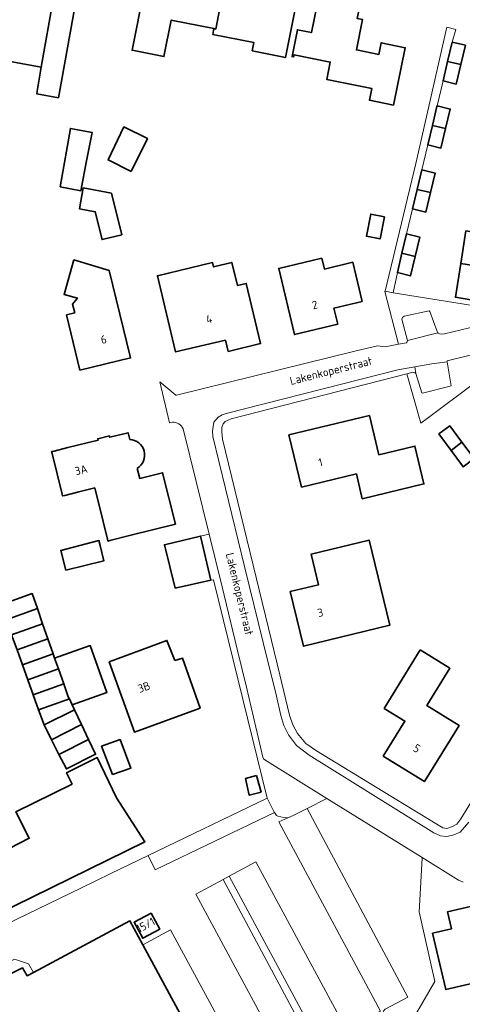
# Model space of a CAD drawing. Header units: metres. Extents: x 152391 to 157968, y 462336 to 467280.
# Tile 374 of 656: x 154089 to 154162, y 465799 to 465961. Entities that reach past the tile are written whole.
import ezdxf
from ezdxf.enums import TextEntityAlignment as Align

# ---------------------------------------------------------------- set-up
doc = ezdxf.new("R2010")
doc.units = ezdxf.units.M
doc.header["$LTSCALE"] = 0.75
for name, color, linetype, lineweight in [('B-WE-GR-BEPLANTING_CULTUUR_BODEMBEDEKKER-GV', 251, 'Continuous', 18), ('B-WE-OG-BEBOUWING-GV', 6, 'Continuous', 35), ('B-WE-OG-BEBOUWING-T18', 1, 'Continuous', 18), ('B-WE-OG-TOPOGRAFIE-T18', 1, 'Continuous', 18), ('B-WE-VH-VERHARDING_BETONSTRAATSTEEN-GV', 251, 'Continuous', 18), ('B-WE-VH-VERHARDING_TEGEL-GV', 251, 'Continuous', 18)]:
    doc.layers.add(name, color=color, linetype=linetype, lineweight=lineweight)
doc.styles.add('NLCS-ISO-M750-T18', font='NLCS-ISO.ttf', dxfattribs={"height": 1.35})

msp = doc.modelspace()

# ---------------------------------------------------------------- linework, layer by layer
at = {"layer": 'B-WE-GR-BEPLANTING_CULTUUR_BODEMBEDEKKER-GV'}
msp.add_lwpolyline([(154143.96, 465786.5), (154145.21, 465784.82), (154148.33, 465786.06), (154151.71, 465792.33), (154157.63, 465802.55), (154155.07, 465814.03), (154155.54, 465822.86), (154155.55, 465822.98), (154139.83, 465832.73), (154139.83, 465832.73), (154136.59, 465831.09), (154153.17, 465799.98), (154149.46, 465797.98), (154149.23, 465797.74), (154149.07, 465797.39), (154149.07, 465797.02), (154150.8, 465793.93), (154150.79, 465793.84), (154147.62, 465791.98), (154147.6, 465791.87), (154148.84, 465789.5), (154148.63, 465789.32)], close=True, dxfattribs=at)
at = {"layer": 'B-WE-OG-BEBOUWING-GV'}
for points in [[(154094.79, 465964.79), (154095.26, 465967.44), (154095.65, 465969.67), (154096, 465969.55), (154096.47, 465972.61), (154097.56, 465980.35), (154092.24, 465981.1), (154090.63, 465970.71), (154085.79, 465971.59), (154084.94, 465966.94), (154082.8, 465955.13), (154092.75, 465953.3)], [(154121.23, 465959.65), (154121.51, 465959.59), (154123.43, 465969.72), (154124.03, 465969.61), (154124.22, 465970.58), (154117, 465972.03), (154115.58, 465964.96), (154109.73, 465966.13), (154107.72, 465956.08), (154112.97, 465955.03), (154114.18, 465961.06)], [(154124.03, 465969.61), (154123.43, 465969.72), (154121.51, 465959.59), (154121.23, 465959.65), (154121.04, 465958.7), (154127.81, 465957.34), (154127.54, 465956.01), (154133.03, 465954.91), (154134.8, 465963.71), (154130.1, 465964.65), (154130.82, 465968.25)], [(154150.83, 465947.05), (154152.75, 465956.51), (154148.79, 465957.31), (154148.4, 465955.4), (154144.7, 465956.15), (154145.71, 465961.14), (154144.84, 465961.32), (154145.85, 465966.28), (154139.05, 465967.65), (154137.29, 465959), (154134.99, 465959.47), (154134.1, 465955.03), (154134.36, 465954.98), (154134.44, 465955.33), (154140.38, 465954.13), (154139.81, 465951.29), (154147.25, 465949.78), (154146.86, 465947.85)], [(154092.1, 465949.32), (154092.03, 465948.89), (154095.58, 465948.25), (154098.44, 465964.13), (154094.79, 465964.79), (154092.75, 465953.3)], [(154161.92, 465953.71), (154162.68, 465956.92), (154160.51, 465957.44), (154159.74, 465954.23)], [(154161.92, 465953.71), (154159.74, 465954.23), (154158.98, 465951.02), (154161.16, 465950.5)], [(154157.23, 465943.69), (154159.41, 465943.17), (154160.17, 465946.38), (154158, 465946.9), (154157.97, 465946.8)], [(154099.26, 465932.9), (154100.23, 465937.84), (154101.15, 465942.51), (154097.56, 465943.19), (154096.74, 465938.54), (154095.88, 465933.59)], [(154107.6, 465936.1), (154110.26, 465941.51), (154106.38, 465943.45), (154103.78, 465938)], [(154159.41, 465943.17), (154157.23, 465943.69), (154156.47, 465940.48), (154158.64, 465939.96)], [(154156.9, 465932.63), (154157.67, 465935.84), (154155.49, 465936.36), (154154.72, 465933.15)], [(154099.69, 465933.42), (154099.04, 465929.94), (154101.65, 465929.45), (154102.79, 465924.87), (154106.02, 465925.67), (154104.31, 465932.51)], [(154156.9, 465932.63), (154154.72, 465933.15), (154153.95, 465929.93), (154156.13, 465929.41)], [(154149.33, 465928.62), (154147.08, 465929.07), (154146.35, 465925.43), (154148.6, 465924.97)], [(154161.91, 465920.95), (154170.91, 465919.51), (154171.28, 465921.86), (154169.9, 465922.08), (154170.38, 465925.07), (154162.76, 465926.29)], [(154152.97, 465925.8), (154152.21, 465922.61), (154154.39, 465922.09), (154155.15, 465925.28)], [(154154.39, 465922.09), (154152.21, 465922.61), (154151.45, 465919.42), (154153.63, 465918.89)], [(154099.14, 465903.34), (154107.49, 465905.36), (154103.96, 465919.77), (154098.15, 465921.53), (154096.52, 465915.84), (154098.73, 465915.21), (154097.93, 465914.21), (154098.27, 465912.78), (154096.93, 465912.46)], [(154123.15, 465908.31), (154123.59, 465906.44), (154128.91, 465907.71), (154126.54, 465917.65), (154125.12, 465917.31), (154124.15, 465921.11), (154121.17, 465920.36), (154121, 465921.09), (154111.9, 465918.91), (154114.91, 465906.35)], [(154145.68, 465914.67), (154144.13, 465921.13), (154139.43, 465920), (154138.99, 465921.8), (154131.91, 465920.11), (154134.52, 465909.2), (154141.63, 465910.9), (154140.99, 465913.55)], [(154170.91, 465919.51), (154161.91, 465920.95), (154161.01, 465915.35), (154168.61, 465914.04), (154169.09, 465917.09), (154170.48, 465916.87)], [(154148.39, 465889.4), (154146.84, 465895.84), (154133.59, 465892.65), (154135.66, 465884.06), (154144.7, 465886.23), (154145.68, 465882.15), (154155.84, 465884.59), (154154.34, 465890.83)], [(154162.1, 465891.45), (154160.1, 465894.16), (154158.3, 465892.82), (154160.3, 465890.12)], [(154162.18, 465887.57), (154162.3, 465887.42), (154164.1, 465888.75), (154162.1, 465891.45), (154160.3, 465890.12)], [(154114.81, 465867.41), (154120.69, 465868.69), (154119, 465875.98), (154113.07, 465874.54)], [(154096.83, 465870.36), (154103.05, 465871.9), (154102.46, 465874.44), (154102.27, 465875.25), (154095.96, 465873.63)], [(154133.8, 465866.82), (154135.99, 465857.81), (154150.21, 465861.28), (154146.79, 465875.32), (154137.24, 465873), (154138.47, 465867.96)], [(154086.98, 465862.16), (154092.13, 465864.02), (154091.27, 465866.51), (154086.09, 465864.64)], [(154092.13, 465864.02), (154086.98, 465862.16), (154087.87, 465859.69), (154092.98, 465861.53)], [(154087.87, 465859.69), (154088.76, 465857.21), (154093.84, 465859.04), (154092.98, 465861.53)], [(154093.84, 465859.04), (154088.76, 465857.21), (154089.65, 465854.74), (154094.7, 465856.56)], [(154096.46, 465851.6), (154097.22, 465849.49), (154097.39, 465849.13), (154097.86, 465848.14), (154103.58, 465850.18), (154100.82, 465857.92), (154094.95, 465855.83), (154095.58, 465854.08)], [(154114.79, 465855.46), (154113.48, 465858.77), (154103.97, 465855.23), (154108.11, 465843.66), (154118.94, 465847.62), (154116.06, 465855.85)], [(154095.58, 465854.08), (154094.95, 465855.83), (154094.7, 465856.56), (154089.65, 465854.74), (154090.55, 465852.26)], [(154155.21, 465857.2), (154149.28, 465847.58), (154152.69, 465845.47), (154149.13, 465839.7), (154155.92, 465835.51), (154161.63, 465844.76), (154156.33, 465848.03), (154160.12, 465854.18)], [(154095.58, 465854.08), (154090.55, 465852.26), (154091.44, 465849.79), (154096.46, 465851.6)], [(154092.33, 465847.31), (154097.39, 465849.13), (154097.22, 465849.49), (154096.46, 465851.6), (154091.44, 465849.79)], [(154097.39, 465849.13), (154092.33, 465847.31), (154093.22, 465844.84), (154098.22, 465847.36), (154097.86, 465848.14)], [(154094.45, 465842.41), (154099.38, 465844.91), (154098.22, 465847.36), (154093.22, 465844.84)], [(154099.38, 465844.91), (154094.45, 465842.41), (154095.67, 465839.99), (154100.55, 465842.46)], [(154095.67, 465839.99), (154096.9, 465837.58), (154096.9, 465837.58), (154101.71, 465840.01), (154100.55, 465842.46)], [(154104.5, 465836.65), (154107.54, 465837.72), (154105.76, 465842.44), (154102.71, 465841.32)], [(154072.46, 465816.24), (154074.73, 465811.75), (154076.15, 465808.92), (154085.21, 465813.36), (154085.15, 465813.5), (154109.83, 465825.59), (154105.16, 465832.84), (154101.99, 465839.45), (154096.92, 465836.95), (154097.85, 465835.08), (154088.58, 465830.54), (154090.79, 465826.15), (154084.22, 465822.84), (154084.36, 465822.56), (154081.5, 465821.1), (154072.74, 465816.85), (154072.32, 465816.64), (154072.27, 465816.61)], [(154128.25, 465836.48), (154126.41, 465836), (154127.05, 465833.26), (154128.98, 465833.78)], [(154164.89, 465805.57), (154168.96, 465806.54), (154166.8, 465815.68), (154159.71, 465814.01), (154160.36, 465811.24), (154157.25, 465810.5), (154159.46, 465801.2), (154165.58, 465802.65)], [(154112.28, 465811.17), (154110.86, 465813.8), (154108.06, 465812.3), (154109.48, 465809.67)]]:
    msp.add_lwpolyline(points, close=True, dxfattribs=at)
for points in [[(154107.34, 465891.91), (154107.07, 465893.03), (154104.04, 465892.28), (154103.99, 465892.5), (154102.08, 465892.03), (154102.14, 465891.81), (154097.14, 465890.58), (154094.86, 465890.01), (154094.46, 465889.91), (154094.53, 465889.6), (154096.19, 465882.91), (154096.27, 465882.6), (154096.67, 465882.7), (154098.95, 465883.27), (154101.58, 465883.92), (154102.94, 465878.39), (154103.66, 465875.48), (154103.74, 465875.17), (154104.05, 465875.25), (154107.54, 465876.11), (154114.86, 465877.95), (154112.76, 465886.42), (154109, 465885.5), (154108.56, 465887.15)], [(154123.23, 465783.22), (154109.49, 465808.61), (154107.37, 465812.53), (154091.49, 465804.05), (154090.43, 465803.48), (154089.68, 465804.78), (154087.69, 465803.78), (154086.83, 465805.38), (154085, 465804.36), (154081.5, 465802.43), (154079.79, 465801.48), (154080.44, 465800.18), (154078.17, 465798.85), (154082.95, 465789.64)]]:
    msp.add_lwpolyline(points, dxfattribs=at)
msp.add_lwpolyline([(154108.56, 465887.15, 0.744143), (154107.34, 465891.91)], format="xyb", dxfattribs=at)
at = {"layer": 'B-WE-VH-VERHARDING_BETONSTRAATSTEEN-GV'}
for points in [[(154153.11, 465908.22), (154158.14, 465909.5), (154158.03, 465909.71), (154156.81, 465913.03), (154156.68, 465913.1), (154152.6, 465912.24), (154152.28, 465912), (154152.17, 465911.75)], [(154154.32, 465903.88), (154154.52, 465902.79), (154155.5, 465899.62), (154155.61, 465899.57), (154159.96, 465900.63), (154160.31, 465900.78), (154159.67, 465904.71), (154157.16, 465904.4)], [(154139.83, 465832.73), (154129.6, 465839.08), (154129.39, 465839.25), (154129.27, 465839.51), (154126.57, 465851.08), (154125.05, 465857.36), (154122.55, 465867.64), (154120.41, 465876.32), (154119, 465875.98), (154120.69, 465868.69), (154121.13, 465868.79), (154130, 465832.76), (154131.16, 465830.48), (154131.19, 465830.42), (154131.53, 465829.92), (154131.77, 465829.82), (154132.76, 465829.6), (154133.4, 465829.52), (154134.3, 465829.93), (154136.59, 465831.09)], [(154131.19, 465830.42), (154131.16, 465830.48), (154130, 465832.76), (154110.38, 465823.32), (154111.51, 465820.95)], [(154133.4, 465829.52), (154131.91, 465828.85), (154148.65, 465797.65), (154142.99, 465794.7), (154145.24, 465790.59), (154147.62, 465791.98), (154150.79, 465793.84), (154150.8, 465793.93), (154149.07, 465797.02), (154149.07, 465797.39), (154149.23, 465797.74), (154149.46, 465797.98), (154153.17, 465799.98), (154136.59, 465831.09), (154134.3, 465829.93)], [(154142.99, 465794.7), (154138.61, 465792.3), (154138.69, 465792.15), (154137.6, 465791.55), (154137.47, 465791.8), (154133.07, 465789.42), (154118.23, 465816.95), (154122.73, 465819.37), (154123.75, 465819.92), (154128.15, 465822.29)], [(154142.99, 465794.7), (154128.15, 465822.29), (154123.75, 465819.92), (154137.13, 465794.99), (154138.61, 465792.3)], [(154137.47, 465791.8), (154122.73, 465819.37), (154118.23, 465816.95), (154133.07, 465789.42)], [(154112.28, 465811.17), (154109.48, 465809.67), (154108.06, 465812.3), (154110.86, 465813.8)], [(154123.23, 465783.22), (154127.8, 465785.69), (154114.06, 465811.08), (154109.49, 465808.61)]]:
    msp.add_lwpolyline(points, close=True, dxfattribs=at)
for points in [[(154167.49, 465911.32), (154159.21, 465909.34), (154158.71, 465909.28), (154158.39, 465909.32), (154158.17, 465909.43), (154158.14, 465909.5)], [(154158.14, 465909.5), (154153.11, 465908.22), (154153.03, 465907.91), (154152.98, 465907.83), (154151.63, 465907.6), (154149.44, 465907.21), (154148.18, 465907.34), (154144.67, 465906.55), (154115.05, 465899.19), (154114.92, 465899.2), (154112.3, 465901.43), (154113.88, 465894.66), (154114.38, 465894.78)], [(154163.21, 465828.81), (154161.81, 465827.19), (154160.75, 465826.7), (154159.62, 465826.46), (154158.57, 465826.55), (154157.44, 465827.07), (154136.92, 465839.85), (154134.83, 465841.45), (154133.51, 465843.19), (154132.75, 465844.76), (154132.23, 465846.42), (154131.53, 465849.56), (154129.35, 465858.43), (154126.26, 465870.95), (154121.06, 465892.4), (154120.98, 465893.28), (154121.21, 465894.77), (154121.92, 465895.57), (154122.58, 465896), (154123.21, 465896.22), (154151.54, 465903.38), (154154.32, 465903.88), (154157.16, 465904.4), (154159.67, 465904.71), (154159.67, 465904.74), (154159.69, 465904.88), (154168.4, 465907.04)], [(154179.88, 465858.55), (154161.91, 465829.34), (154161.23, 465828.5), (154160.52, 465828.08), (154159.62, 465827.78), (154158.93, 465827.89), (154152.61, 465831.7), (154138.14, 465840.58), (154136.39, 465841.79), (154134.97, 465843.42), (154134.2, 465844.88), (154133.67, 465846.47), (154132.1, 465853.11), (154130.71, 465858.79), (154122.63, 465891.97), (154122.51, 465893.17), (154122.53, 465893.87), (154122.73, 465894.51), (154123.08, 465894.86), (154124.04, 465895.31), (154153.04, 465902.74), (154154.01, 465902.99), (154154.35, 465902.89), (154154.52, 465902.79), (154154.32, 465903.88), (154151.54, 465903.38), (154123.21, 465896.22), (154122.58, 465896), (154121.92, 465895.57), (154121.21, 465894.77), (154120.98, 465893.28), (154121.06, 465892.4), (154126.26, 465870.95), (154129.35, 465858.43), (154131.53, 465849.56), (154132.23, 465846.42), (154132.75, 465844.76), (154133.51, 465843.19), (154134.83, 465841.45), (154136.92, 465839.85), (154157.44, 465827.07), (154158.57, 465826.55), (154159.62, 465826.46), (154160.75, 465826.7), (154161.81, 465827.19), (154163.21, 465828.81)], [(154116.13, 465893.68), (154120.41, 465876.32), (154122.55, 465867.64), (154125.05, 465857.36), (154126.57, 465851.08), (154129.27, 465839.51), (154129.39, 465839.25), (154129.6, 465839.08), (154139.83, 465832.73), (154139.83, 465832.73), (154155.55, 465822.98), (154161.55, 465819.26), (154162.28, 465818.94)], [(154148.65, 465797.65), (154131.91, 465828.85), (154133.4, 465829.52), (154132.76, 465829.6), (154131.77, 465829.82), (154131.53, 465829.92), (154131.19, 465830.42), (154111.51, 465820.95), (154110.38, 465823.32), (154104.21, 465820.35), (154099.27, 465817.93), (154074.49, 465805.95)], [(154088.37, 465806.23), (154090.68, 465805.47), (154091.49, 465804.05), (154107.37, 465812.53), (154109.49, 465808.61), (154114.06, 465811.08), (154127.8, 465785.69)]]:
    msp.add_lwpolyline(points, dxfattribs=at)
msp.add_lwpolyline([(154114.38, 465894.78, -0.284594), (154116.13, 465893.68)], format="xyb", dxfattribs=at)
at = {"layer": 'B-WE-VH-VERHARDING_TEGEL-GV'}
for points in [[(154151.45, 465919.42), (154152.21, 465922.61), (154152.97, 465925.8), (154153.95, 465929.93), (154154.72, 465933.15), (154155.49, 465936.36), (154156.47, 465940.48), (154157.23, 465943.69), (154157.97, 465946.8), (154158, 465946.9), (154158.98, 465951.02), (154159.74, 465954.23), (154160.51, 465957.44), (154161.08, 465959.52), (154159.63, 465959.9), (154154.5, 465937.42), (154149.42, 465916.35), (154150.76, 465916.07)], [(154158.14, 465909.5), (154158.17, 465909.43), (154158.39, 465909.32), (154158.71, 465909.28), (154159.21, 465909.34), (154167.49, 465911.32), (154167.04, 465913.45), (154162.12, 465914.29), (154150.76, 465916.07), (154149.42, 465916.35), (154149.41, 465916.32), (154151.63, 465907.6), (154152.98, 465907.83), (154153.03, 465907.91), (154153.11, 465908.22), (154152.17, 465911.75), (154152.28, 465912), (154152.6, 465912.24), (154156.68, 465913.1), (154156.81, 465913.03), (154158.03, 465909.71)], [(154156.34, 465895.35), (154164.23, 465901.23), (154168.83, 465904.97), (154168.4, 465907.04), (154159.69, 465904.88), (154159.67, 465904.74), (154159.67, 465904.71), (154160.31, 465900.78), (154159.96, 465900.63), (154155.61, 465899.57), (154155.5, 465899.62), (154154.52, 465902.79), (154154.35, 465902.89), (154154.01, 465902.99), (154153.04, 465902.74), (154155.33, 465894.61)], [(154091.49, 465804.05), (154090.68, 465805.47), (154088.37, 465806.23), (154086.83, 465805.38), (154087.69, 465803.78), (154089.68, 465804.78), (154090.43, 465803.48)]]:
    msp.add_lwpolyline(points, close=True, dxfattribs=at)

# ---------------------------------------------------------------- texts
at = {"layer": 'B-WE-OG-BEBOUWING-T18', "style": 'NLCS-ISO-M750-T18'}
for s, rotation, p in [('2', 13.5, (154137.85, 465914.11)), ('4', 13.4, (154120.42, 465911.78)), ('6', 13.6, (154103.04, 465908.4)), ('1', 13.5, (154138.79, 465888.15)), ('3A', 13.9, (154099.33, 465886.89)), ('3', 13.7, (154138.75, 465863.37)), ('3B', 19.7, (154109.7, 465851.08)), ('5', 328.3, (154154.67, 465840.97)), ('15/1', 28.1, (154109.96, 465811.85))]:
    msp.add_text(s, height=1.35, rotation=rotation, dxfattribs=at).set_placement(p, align=Align.MIDDLE)
at = {"layer": 'B-WE-OG-TOPOGRAFIE-T18', "style": 'NLCS-ISO-M750-T18'}
for rotation, p in [(14.2, (154140.56, 465903.04)), (283.7, (154125.26, 465866.39))]:
    msp.add_text('Lakenkoperstraat', height=1.35, rotation=rotation, dxfattribs=at).set_placement(p, align=Align.MIDDLE)

doc.saveas('drawing.dxf')
